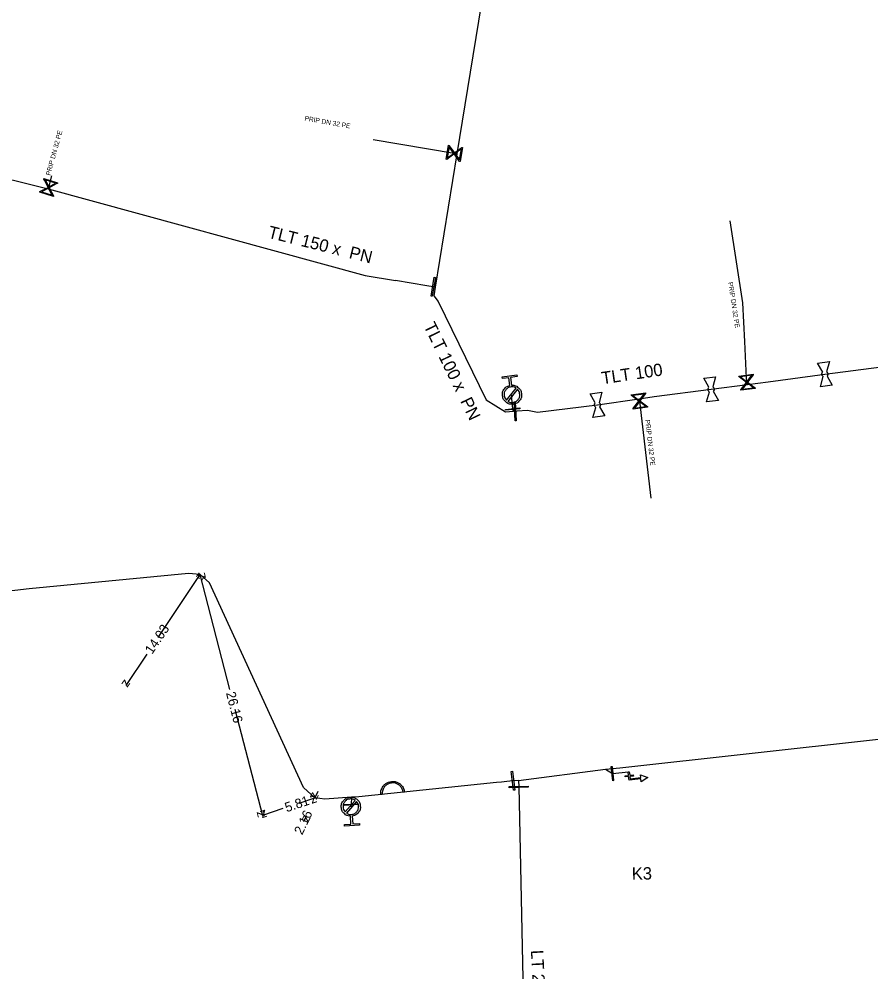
# Model space of a CAD drawing. Extents: x -643544 to -637295, y -1119190 to -1111715.
# Drawn here: x -641862 to -641772.4, y -1115194.6 to -1115094.3 of the extents above; entities that cross this region are included whole.
import ezdxf

# ---------------------------------------------------------------- set-up
doc = ezdxf.new("R2010")
doc.units = 0
for name, color, linetype in [('Default', 7, 'Continuous'), ('VP Hydrant', 7, 'Continuous'), ('VP Hydrant - popis', 7, 'Continuous'), ('VP Kótování', 7, 'Continuous'), ('VP Lomový bod', 7, 'Continuous'), ('VP Nepropojené křížení', 7, 'Continuous'), ('VP Popis přípojky', 7, 'Continuous'), ('VP Přípojka', 7, 'Continuous'), ('VP Řad', 7, 'Continuous'), ('VP Řad - popis', 7, 'Continuous'), ('VP Šoupě', 7, 'Continuous')]:
    doc.layers.add(name, color=color, linetype=linetype)

msp = doc.modelspace()

# ---------------------------------------------------------------- linework, layer by layer
at = {"layer": 'Default'}
for points in [[(-641777.44, -1115131.95), (-641777.49, -1115131.92), (-641777.52, -1115131.88), (-641777.57, -1115131.81), (-641777.58, -1115131.73), (-641777.59, -1115131.65), (-641777.56, -1115131.57), (-641777.54, -1115131.52), (-641777.5, -1115131.48)], [(-641777.09, -1115131.43), (-641777.05, -1115131.46), (-641777.02, -1115131.5), (-641776.97, -1115131.57), (-641776.96, -1115131.65), (-641776.95, -1115131.73), (-641776.98, -1115131.81), (-641777, -1115131.86), (-641777.04, -1115131.9)], [(-641810.2, -1115132.85), (-641809.84, -1115132.83), (-641809.55, -1115133.06), (-641809.23, -1115133.31), (-641809.17, -1115133.72), (-641809.12, -1115134.13), (-641809.37, -1115134.46), (-641809.63, -1115134.79), (-641810.04, -1115134.84), (-641810.45, -1115134.89), (-641810.78, -1115134.64), (-641811.1, -1115134.39), (-641811.16, -1115133.98), (-641811.21, -1115133.57), (-641810.96, -1115133.24), (-641810.74, -1115132.95), (-641810.38, -1115132.87)], [(-641809.74, -1115133.15), (-641809.98, -1115133), (-641810.27, -1115133.04), (-641810.61, -1115133.08), (-641810.81, -1115133.35), (-641811.02, -1115133.62), (-641810.97, -1115133.95), (-641810.94, -1115134.24), (-641810.73, -1115134.43)], [(-641810.59, -1115134.55), (-641810.35, -1115134.69), (-641810.06, -1115134.65), (-641809.73, -1115134.61), (-641809.52, -1115134.34), (-641809.32, -1115134.08), (-641809.36, -1115133.74), (-641809.4, -1115133.46), (-641809.6, -1115133.26)], [(-641789.4, -1115133.54), (-641789.45, -1115133.51), (-641789.48, -1115133.47), (-641789.53, -1115133.4), (-641789.54, -1115133.32), (-641789.55, -1115133.24), (-641789.52, -1115133.16), (-641789.5, -1115133.11), (-641789.46, -1115133.07)], [(-641789.05, -1115133.02), (-641789.01, -1115133.05), (-641788.98, -1115133.09), (-641788.93, -1115133.16), (-641788.92, -1115133.24), (-641788.91, -1115133.32), (-641788.94, -1115133.4), (-641788.96, -1115133.45), (-641789, -1115133.49)], [(-641801.36, -1115135.18), (-641801.41, -1115135.15), (-641801.44, -1115135.11), (-641801.49, -1115135.04), (-641801.5, -1115134.96), (-641801.51, -1115134.88), (-641801.48, -1115134.8), (-641801.46, -1115134.75), (-641801.42, -1115134.71)], [(-641801.01, -1115134.66), (-641800.97, -1115134.69), (-641800.94, -1115134.73), (-641800.89, -1115134.8), (-641800.88, -1115134.88), (-641800.87, -1115134.96), (-641800.9, -1115135.04), (-641800.92, -1115135.09), (-641800.96, -1115135.13)], [(-641823.95, -1115175.91), (-641823.98, -1115175.59), (-641823.85, -1115175.27), (-641823.71, -1115174.96), (-641823.43, -1115174.76), (-641823.15, -1115174.57), (-641822.84, -1115174.54), (-641822.52, -1115174.51), (-641822.21, -1115174.64), (-641821.9, -1115174.77), (-641821.7, -1115175.05), (-641821.5, -1115175.33), (-641821.46, -1115175.66)], [(-641821.62, -1115175.67), (-641821.65, -1115175.39), (-641821.82, -1115175.14), (-641822, -1115174.9), (-641822.27, -1115174.78), (-641822.55, -1115174.67), (-641822.82, -1115174.7), (-641823.1, -1115174.72), (-641823.34, -1115174.89), (-641823.59, -1115175.06), (-641823.71, -1115175.34), (-641823.82, -1115175.61), (-641823.8, -1115175.9)], [(-641827.14, -1115178.19), (-641827.5, -1115178.18), (-641827.77, -1115177.94), (-641828.08, -1115177.67), (-641828.11, -1115177.25), (-641828.13, -1115176.84), (-641827.86, -1115176.53), (-641827.59, -1115176.22), (-641827.17, -1115176.19), (-641826.76, -1115176.17), (-641826.45, -1115176.44), (-641826.14, -1115176.71), (-641826.11, -1115177.12), (-641826.09, -1115177.54), (-641826.36, -1115177.85), (-641826.6, -1115178.13), (-641826.95, -1115178.18)], [(-641826.64, -1115176.52), (-641826.87, -1115176.36), (-641827.16, -1115176.38), (-641827.5, -1115176.4), (-641827.72, -1115176.65), (-641827.94, -1115176.91), (-641827.92, -1115177.24), (-641827.9, -1115177.53), (-641827.71, -1115177.74)], [(-641827.58, -1115177.86), (-641827.35, -1115178.02), (-641827.06, -1115178), (-641826.72, -1115177.98), (-641826.5, -1115177.73), (-641826.28, -1115177.48), (-641826.3, -1115177.14), (-641826.32, -1115176.85), (-641826.51, -1115176.64)]]:
    msp.add_open_spline(points, degree=3, dxfattribs=at)
at = {"layer": 'VP Hydrant'}
for points in [[(-641810.38, -1115132.87), (-641810.49, -1115132.06), (-641811.17, -1115132.15), (-641811.2, -1115131.96), (-641809.65, -1115131.77), (-641809.62, -1115131.95), (-641810.31, -1115132.04), (-641810.2, -1115132.85)], [(-641810.73, -1115134.43), (-641809.74, -1115133.15)], [(-641809.6, -1115133.26), (-641810.59, -1115134.55)], [(-641797.77, -1115174), (-641797.75, -1115174.25), (-641796.63, -1115174.13), (-641796.66, -1115173.82), (-641795.88, -1115174.11), (-641796.58, -1115174.56), (-641796.62, -1115174.25), (-641797.86, -1115174.39), (-641797.9, -1115174.02), (-641798.27, -1115174.06), (-641798.28, -1115173.93), (-641797.91, -1115173.89), (-641797.95, -1115173.52), (-641797.83, -1115173.51), (-641797.79, -1115173.88), (-641797.42, -1115173.84), (-641797.4, -1115173.96), (-641797.77, -1115174)], [(-641827.71, -1115177.74), (-641826.64, -1115176.52)], [(-641826.51, -1115176.64), (-641827.58, -1115177.86)], [(-641826.95, -1115178.18), (-641826.9, -1115179), (-641826.21, -1115178.95), (-641826.2, -1115179.14), (-641827.76, -1115179.24), (-641827.77, -1115179.05), (-641827.09, -1115179.01), (-641827.14, -1115178.19)]]:
    msp.add_lwpolyline(points, dxfattribs=at)
at = {"layer": 'VP Kótování'}
for points in [[(-641847.36, -1115159.38), (-641842.93, -1115152.78)], [(-641839.82, -1115164.86), (-641842.93, -1115152.78)], [(-641848.55, -1115161.15), (-641850.76, -1115164.43)], [(-641839.29, -1115166.94), (-641836.41, -1115178.11)], [(-641830.58, -1115175.59), (-641830.9, -1115176.27)], [(-641832.54, -1115176.82), (-641830.9, -1115176.27)], [(-641834.25, -1115177.39), (-641836.41, -1115178.11)], [(-641832.06, -1115178.73), (-641831.82, -1115178.22)]]:
    msp.add_lwpolyline(points, dxfattribs=at)
at = {"layer": 'VP Lomový bod'}
for points in [[(-641778.04, -1115130.52), (-641776.8, -1115130.37), (-641777.09, -1115131.43)], [(-641777.5, -1115131.48), (-641778.04, -1115130.52)], [(-641790, -1115132.11), (-641788.76, -1115131.96), (-641789.05, -1115133.02)], [(-641777.04, -1115131.9), (-641776.5, -1115132.86), (-641777.74, -1115133.01), (-641777.44, -1115131.95)], [(-641789.46, -1115133.07), (-641790, -1115132.11)], [(-641801.96, -1115133.75), (-641800.72, -1115133.6), (-641801.01, -1115134.66)], [(-641801.42, -1115134.71), (-641801.96, -1115133.75)], [(-641789, -1115133.49), (-641788.46, -1115134.45), (-641789.7, -1115134.6), (-641789.4, -1115133.54)], [(-641800.96, -1115135.13), (-641800.42, -1115136.09), (-641801.66, -1115136.24), (-641801.36, -1115135.18)]]:
    msp.add_lwpolyline(points, dxfattribs=at)
at = {"layer": 'VP Nepropojené křížení'}
for points in [[(-641823.8, -1115175.9), (-641823.95, -1115175.91)], [(-641821.46, -1115175.66), (-641821.62, -1115175.67)]]:
    msp.add_lwpolyline(points, dxfattribs=at)
at = {"layer": 'VP Přípojka'}
for points in [[(-641815.96, -1115108.5), (-641816.23, -1115108.46), (-641824.77, -1115107.05)], [(-641858.91, -1115112.19), (-641858.87, -1115112.06), (-641858.53, -1115110.81)], [(-641785.42, -1115132.79), (-641785.47, -1115132.45), (-641785.52, -1115132.11), (-641785.68, -1115128.25), (-641785.79, -1115126.21), (-641785.89, -1115124.17), (-641787.23, -1115115.55)], [(-641810, -1115135.59), (-641810.09, -1115135.35), (-641810.17, -1115134.26), (-641810.17, -1115133.85)], [(-641796.8, -1115134.27), (-641796.77, -1115134.52), (-641795.56, -1115144.75)], [(-641800.34, -1115173.25), (-641799.61, -1115173.71), (-641797.92, -1115173.52)], [(-641827.05, -1115176.2), (-641827.07, -1115176.97), (-641827.11, -1115177.19)]]:
    msp.add_lwpolyline(points, dxfattribs=at)
at = {"layer": 'VP Řad'}
for points in [[(-641812.28, -1115085.92), (-641815.96, -1115108.5), (-641818.25, -1115122.53)], [(-641917.44, -1115098.19), (-641917.32, -1115098.23), (-641908.5, -1115100.37), (-641906.24, -1115100.72), (-641906.09, -1115100.42), (-641904.44, -1115100.73), (-641879.27, -1115107.19), (-641866.58, -1115110.31), (-641858.91, -1115112.19), (-641825.6, -1115121.31), (-641822.41, -1115121.84)], [(-641818.25, -1115122.53), (-641818.44, -1115122.5), (-641819.11, -1115122.4), (-641822.41, -1115121.84)], [(-641818.25, -1115122.53), (-641818.39, -1115123.44), (-641817.92, -1115124.05), (-641812.88, -1115134.4), (-641810.86, -1115135.66), (-641810, -1115135.59), (-641810, -1115135.59), (-641809.61, -1115135.56)], [(-641809.61, -1115135.56), (-641808.54, -1115135.46), (-641807.47, -1115135.67), (-641801.19, -1115134.92), (-641796.8, -1115134.27), (-641795.23, -1115134.04), (-641789.23, -1115133.28), (-641785.42, -1115132.79), (-641783.22, -1115132.51), (-641777.27, -1115131.69), (-641771.33, -1115130.92)], [(-641809.48, -1115174.45), (-641810.06, -1115174.46), (-641810.7, -1115174.54), (-641811.26, -1115174.61), (-641811.81, -1115174.66), (-641826.25, -1115176.15), (-641827.05, -1115176.2), (-641829.84, -1115176.38), (-641830.9, -1115176.27), (-641832.09, -1115175.17), (-641841.98, -1115153.65), (-641842.93, -1115152.78), (-641844.17, -1115152.67), (-641860.93, -1115154.28), (-641879.93, -1115156.47), (-641891.89, -1115157.33), (-641892.87, -1115157.61), (-641893.77, -1115158.33), (-641902.58, -1115173.16)], [(-641809.48, -1115174.45), (-641800.34, -1115173.25), (-641799.96, -1115173.2), (-641798.82, -1115173.1), (-641744.76, -1115167.1), (-641720.6, -1115164.17), (-641697.2, -1115161.35), (-641677.75, -1115159.49), (-641607.18, -1115171.41), (-641596.32, -1115175.06), (-641578.01, -1115181.23), (-641559.86, -1115172.6)], [(-641809.48, -1115174.45), (-641809.46, -1115175.11), (-641808.67, -1115212.09)]]:
    msp.add_lwpolyline(points, dxfattribs=at)
at = {"layer": 'VP Šoupě'}
for points in [[(-641815.37, -1115107.84), (-641815.61, -1115109.32), (-641815.67, -1115109.31), (-641815.75, -1115109.21), (-641816.24, -1115108.53), (-641817.02, -1115109.1), (-641817.09, -1115109.09), (-641816.85, -1115107.6), (-641816.79, -1115107.62), (-641816.22, -1115108.4), (-641815.54, -1115107.91), (-641815.43, -1115107.83), (-641815.37, -1115107.84)], [(-641816.97, -1115108.95), (-641816.29, -1115108.46), (-641816.78, -1115107.77), (-641816.97, -1115108.95)], [(-641815.49, -1115107.98), (-641816.17, -1115108.48), (-641815.68, -1115109.15), (-641815.49, -1115107.98)], [(-641859.37, -1115111.12), (-641857.93, -1115111.56), (-641857.95, -1115111.63), (-641858.07, -1115111.68), (-641858.81, -1115112.08), (-641858.35, -1115112.93), (-641858.37, -1115113), (-641859.81, -1115112.56), (-641859.79, -1115112.49), (-641858.93, -1115112.04), (-641859.32, -1115111.3), (-641859.39, -1115111.19), (-641859.37, -1115111.12)], [(-641859.24, -1115111.26), (-641858.85, -1115112), (-641858.11, -1115111.61), (-641859.24, -1115111.26)], [(-641858.49, -1115112.86), (-641858.89, -1115112.12), (-641859.63, -1115112.51), (-641858.49, -1115112.86)], [(-641818.66, -1115123.48), (-641818.34, -1115121.5), (-641818.22, -1115121.52), (-641818.54, -1115123.5), (-641818.66, -1115123.48)], [(-641784.6, -1115133.18), (-641786.09, -1115133.39), (-641786.1, -1115133.32), (-641786.02, -1115133.22), (-641785.51, -1115132.55), (-641786.29, -1115131.97), (-641786.3, -1115131.9), (-641784.81, -1115131.69), (-641784.8, -1115131.76), (-641785.39, -1115132.53), (-641784.72, -1115133.04), (-641784.61, -1115133.11), (-641784.6, -1115133.18)], [(-641786.13, -1115131.97), (-641785.46, -1115132.48), (-641784.95, -1115131.81), (-641786.13, -1115131.97)], [(-641784.77, -1115133.11), (-641785.44, -1115132.6), (-641785.95, -1115133.27), (-641784.77, -1115133.11)], [(-641795.92, -1115135.16), (-641797.41, -1115135.37), (-641797.42, -1115135.3), (-641797.34, -1115135.2), (-641796.83, -1115134.53), (-641797.61, -1115133.95), (-641797.62, -1115133.88), (-641796.13, -1115133.67), (-641796.12, -1115133.74), (-641796.71, -1115134.51), (-641796.04, -1115135.02), (-641795.93, -1115135.09), (-641795.92, -1115135.16)], [(-641797.45, -1115133.95), (-641796.78, -1115134.46), (-641796.27, -1115133.79), (-641797.45, -1115133.95)], [(-641809.83, -1115134.6), (-641809.71, -1115136.59), (-641809.83, -1115136.6), (-641809.95, -1115134.61), (-641809.83, -1115134.6)], [(-641796.09, -1115135.09), (-641796.76, -1115134.58), (-641797.27, -1115135.25), (-641796.09, -1115135.09)], [(-641809.34, -1115135.32), (-641810.83, -1115135.48), (-641810.84, -1115135.39), (-641809.35, -1115135.22), (-641809.34, -1115135.32)], [(-641799.65, -1115172.96), (-641799.48, -1115174.45), (-641799.57, -1115174.46), (-641799.74, -1115172.97), (-641799.65, -1115172.96)], [(-641810.12, -1115173.46), (-641809.87, -1115175.44), (-641810, -1115175.46), (-641810.25, -1115173.48), (-641810.12, -1115173.46)], [(-641808.46, -1115175.14), (-641810.46, -1115175.2), (-641810.46, -1115175.08), (-641808.46, -1115175.02), (-641808.46, -1115175.14)], [(-641827.82, -1115176.97), (-641826.32, -1115176.88), (-641826.32, -1115176.97), (-641827.82, -1115177.06), (-641827.82, -1115176.97)]]:
    msp.add_lwpolyline(points, dxfattribs=at)

# ---------------------------------------------------------------- texts
at = {"layer": 'VP Hydrant - popis'}
msp.add_text('K3', height=1.3, rotation=1, dxfattribs=at).set_placement((-641797.56, -1115184.88))
at = {"layer": 'VP Kótování'}
for s, rotation, p in [('z', 56.1084, (-641842.79, -1115153.47)), ('z', 104.4347, (-641842.32, -1115153.14)), ('14.03', 56.1084, (-641848, -1115161.22)), ('z', 236.1084, (-641850.89, -1115163.74)), ('26.16', 284.4347, (-641840.24, -1115165.23)), ('z', 244.6702, (-641831.14, -1115175.6)), ('z', 18.4661, (-641831.22, -1115176.9)), ('5.81', 18.4661, (-641833.85, -1115177.78)), ('z', 284.4347, (-641837.02, -1115177.75)), ('z', 198.4661, (-641836.09, -1115177.48)), ('2.16', 64.6703, (-641832.22, -1115180.22)), ('z', 64.6703, (-641831.58, -1115178.89))]:
    msp.add_text(s, height=1, rotation=rotation, dxfattribs=at).set_placement(p)
at = {"layer": 'VP Popis přípojky'}
for rotation, p in [(350.0492, (-641832, -1115105)), (74.7682, (-641858.7, -1115110.83)), (278.8361, (-641787.45, -1115122.04)), (276.8279, (-641796.17, -1115136.51))]:
    msp.add_text('PRIP DN 32 PE', height=0.5, rotation=rotation, dxfattribs=at).set_placement(p)
at = {"layer": 'VP Řad - popis'}
for s, rotation, p in [('TLT 150 x  PN ', 345.8752, (-641835.9, -1115117.32)), ('TLT 100 x  PN ', 295.964, (-641819.48, -1115126.61)), ('TLT 100', 8.4222, (-641800.66, -1115132.76)), ('LT 200 x  PN ', 272.9484, (-641808.18, -1115192.29))]:
    msp.add_text(s, height=1.3, rotation=rotation, dxfattribs=at).set_placement(p)

doc.saveas('drawing.dxf')
